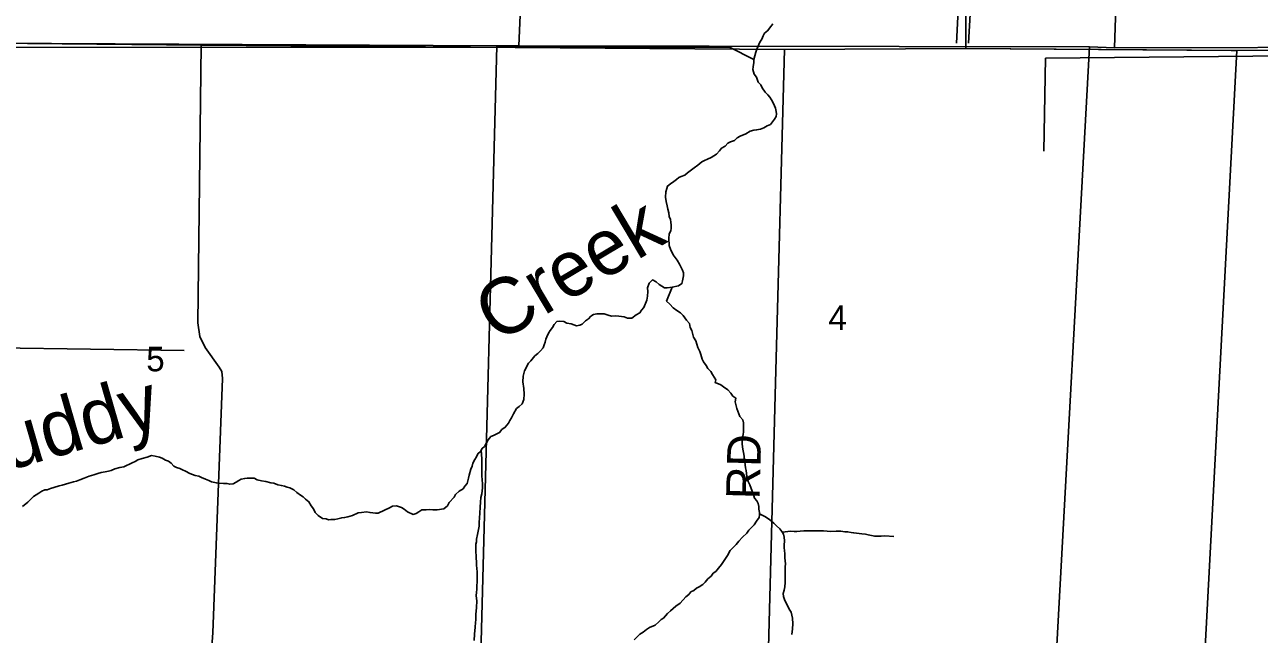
# Model space of a CAD drawing. Extents: x 1588073 to 2013523, y 1090242 to 1357120.
# Drawn here: x 1754621 to 1765643, y 1212899 to 1218338 of the extents above; entities that cross this region are included whole.
import ezdxf

# ---------------------------------------------------------------- set-up
doc = ezdxf.new("R2010")
doc.units = 0
for name, color, linetype in [('GM_X_County_Road', 7, 'Continuous'), ('GM_X_Major_River', 7, 'Continuous'), ('GM_X_Major_River_Text', 7, 'Continuous'), ('GM_X_Minor_River', 7, 'Continuous'), ('GM_X_Section', 7, 'Continuous'), ('GM_X_Section_Text', 7, 'Continuous'), ('GM_X_State_Route', 7, 'Continuous'), ('GM_X_Township', 7, 'Continuous'), ('GM_X_Township_Road', 7, 'Continuous'), ('GM_X_Township_Road_Text', 7, 'Continuous'), ('GM_X_US_Route', 7, 'Continuous')]:
    doc.layers.add(name, color=color, linetype=linetype)

msp = doc.modelspace()

# ---------------------------------------------------------------- linework, layer by layer
at = {"layer": 'GM_X_County_Road'}
msp.add_lwpolyline([(1763023, 1218124), (1763024, 1219413)], dxfattribs=at)
at = {"layer": 'GM_X_Major_River'}
for points in [[(1761299, 1218344), (1761281, 1218322), (1761251, 1218284), (1761227, 1218262), (1761213, 1218238), (1761201, 1218210), (1761185, 1218181), (1761165, 1218141), (1761157, 1218119), (1761147, 1218093), (1761131, 1218027), (1761129, 1218001), (1761123, 1217963), (1761121, 1217937), (1761134, 1217897), (1761154, 1217870), (1761170, 1217824), (1761192, 1217800), (1761204, 1217774), (1761232, 1217736), (1761254, 1217712), (1761272, 1217690)], [(1761272, 1217690), (1761288, 1217666), (1761307, 1217636), (1761323, 1217594), (1761331, 1217564), (1761333, 1217542), (1761329, 1217520), (1761315, 1217496), (1761297, 1217472), (1761279, 1217446), (1761249, 1217434), (1761219, 1217417), (1761191, 1217405), (1761155, 1217399), (1761131, 1217397), (1761097, 1217389), (1761059, 1217365), (1761009, 1217343), (1760983, 1217329), (1760957, 1217306), (1760923, 1217292), (1760899, 1217280), (1760875, 1217254), (1760843, 1217236), (1760825, 1217212), (1760797, 1217182), (1760749, 1217153), (1760717, 1217139), (1760689, 1217125), (1760667, 1217113), (1760629, 1217085), (1760599, 1217061), (1760561, 1217035), (1760539, 1217017), (1760513, 1216996), (1760483, 1216984), (1760461, 1216974), (1760439, 1216956), (1760415, 1216940), (1760385, 1216918), (1760359, 1216898), (1760355, 1216876), (1760345, 1216848), (1760341, 1216799), (1760349, 1216761), (1760356, 1216723), (1760364, 1216693), (1760370, 1216659), (1760374, 1216627), (1760386, 1216599), (1760390, 1216575), (1760392, 1216549), (1760392, 1216523), (1760388, 1216499), (1760374, 1216471), (1760372, 1216429), (1760373, 1216368), (1760385, 1216334), (1760409, 1216284), (1760427, 1216262), (1760445, 1216238), (1760467, 1216202), (1760479, 1216178), (1760493, 1216148), (1760501, 1216124), (1760501, 1216096), (1760494, 1216052), (1760488, 1216028), (1760458, 1216008), (1760402, 1215997), (1760356, 1215989), (1760332, 1215991), (1760285, 1216019), (1760259, 1216045), (1760225, 1216061), (1760197, 1216031), (1760181, 1215989), (1760183, 1215957), (1760181, 1215915), (1760176, 1215881), (1760148, 1215814), (1760126, 1215790), (1760112, 1215766), (1760080, 1215750), (1760040, 1215720), (1760002, 1215720), (1759972, 1215730), (1759924, 1215737), (1759898, 1215739), (1759861, 1215737), (1759829, 1215745), (1759795, 1215757), (1759755, 1215759), (1759729, 1215759), (1759699, 1215753), (1759675, 1215737), (1759653, 1215713), (1759627, 1215697), (1759599, 1215666), (1759577, 1215656), (1759547, 1215652)], [(1759547, 1215652), (1759501, 1215668), (1759461, 1215676), (1759433, 1215690), (1759399, 1215692), (1759373, 1215690), (1759347, 1215662), (1759333, 1215636), (1759313, 1215609), (1759297, 1215585), (1759283, 1215553), (1759273, 1215531), (1759267, 1215505), (1759259, 1215481), (1759251, 1215455), (1759227, 1215429), (1759201, 1215405), (1759175, 1215382), (1759139, 1215338), (1759118, 1215318), (1759082, 1215250), (1759072, 1215202), (1759068, 1215150), (1759076, 1215093), (1759080, 1215041), (1759076, 1214993), (1759062, 1214955), (1759034, 1214931), (1759010, 1214913), (1758985, 1214867), (1758967, 1214830), (1758953, 1214806), (1758941, 1214784), (1758911, 1214746), (1758881, 1214726), (1758861, 1214698), (1758837, 1214686), (1758805, 1214674), (1758783, 1214663), (1758759, 1214635), (1758745, 1214607), (1758727, 1214575), (1758705, 1214557), (1758689, 1214529), (1758667, 1214509), (1758655, 1214481), (1758639, 1214457), (1758623, 1214426), (1758615, 1214398), (1758603, 1214372), (1758589, 1214318), (1758583, 1214292), (1758570, 1214244), (1758550, 1214220), (1758534, 1214198), (1758500, 1214177), (1758466, 1214145), (1758454, 1214121), (1758410, 1214075), (1758394, 1214045), (1758364, 1214019), (1758304, 1214010), (1758266, 1214010), (1758232, 1214012), (1758204, 1214008), (1758166, 1214010), (1758140, 1213992), (1758116, 1213976), (1758090, 1213968), (1758037, 1213990), (1758009, 1214014), (1757985, 1214030), (1757941, 1214046), (1757905, 1214041), (1757877, 1214027), (1757833, 1214007), (1757777, 1213979), (1757753, 1213979), (1757705, 1213985), (1757671, 1213991), (1757627, 1213987), (1757599, 1213984), (1757547, 1213960), (1757507, 1213948), (1757477, 1213940), (1757451, 1213938), (1757415, 1213928), (1757389, 1213924), (1757355, 1213922), (1757333, 1213920), (1757311, 1213928), (1757280, 1213931), (1757242, 1213959), (1757214, 1213987), (1757198, 1214019), (1757178, 1214045), (1757158, 1214081), (1757128, 1214103), (1757108, 1214125), (1757084, 1214141), (1757051, 1214165)], [(1757051, 1214165), (1757023, 1214187), (1756987, 1214205), (1756963, 1214213), (1756941, 1214219), (1756913, 1214225), (1756881, 1214233), (1756845, 1214247), (1756819, 1214251), (1756773, 1214263), (1756735, 1214269), (1756695, 1214277), (1756669, 1214291), (1756608, 1214292), (1756586, 1214290), (1756554, 1214284), (1756532, 1214272), (1756508, 1214256), (1756482, 1214242), (1756452, 1214238), (1756428, 1214244), (1756396, 1214244), (1756356, 1214248), (1756332, 1214250), (1756288, 1214258), (1756264, 1214271), (1756234, 1214283), (1756200, 1214299), (1756174, 1214309), (1756142, 1214317), (1756118, 1214325), (1756096, 1214333), (1756055, 1214353), (1756029, 1214367), (1756005, 1214377), (1755977, 1214387), (1755951, 1214399), (1755927, 1214425), (1755905, 1214445), (1755877, 1214453), (1755849, 1214471), (1755823, 1214479), (1755785, 1214487), (1755753, 1214493), (1755713, 1214478), (1755669, 1214466), (1755631, 1214456), (1755607, 1214442), (1755579, 1214430), (1755557, 1214416), (1755529, 1214404), (1755507, 1214394), (1755469, 1214386), (1755426, 1214375), (1755392, 1214361), (1755370, 1214355), (1755338, 1214349), (1755304, 1214343), (1755274, 1214333), (1755238, 1214323), (1755196, 1214311), (1755152, 1214292), (1755114, 1214276), (1755084, 1214266), (1755056, 1214260), (1755016, 1214246), (1754954, 1214228), (1754930, 1214222), (1754882, 1214208), (1754852, 1214199), (1754822, 1214187), (1754800, 1214187), (1754774, 1214175), (1754746, 1214159), (1754698, 1214127), (1754670, 1214099), (1754650, 1214077), (1754600, 1214038)]]:
    msp.add_lwpolyline(points, dxfattribs=at)
at = {"layer": 'GM_X_Minor_River'}
for p, q in [((1763061, 1220770), (1762940, 1218172)), ((1763175, 1220546), (1763048, 1218174)), ((1763734, 1218040), (1779514, 1218188)), ((1760912, 1218138), (1752663, 1218135)), ((1761131, 1218027), (1760912, 1218138)), ((1760912, 1218138), (1760912, 1218138)), ((1763720, 1217210), (1763734, 1218040)), ((1763734, 1218040), (1763734, 1218040)), ((1751312, 1215498), (1756045, 1215431))]:
    msp.add_line(p, q, dxfattribs=at)
for points in [[(1760401, 1215997), (1760352, 1215871), (1760380, 1215845), (1760410, 1215813), (1760444, 1215787), (1760476, 1215767), (1760500, 1215743), (1760529, 1215701), (1760555, 1215671), (1760561, 1215637), (1760577, 1215609), (1760593, 1215551), (1760613, 1215517), (1760629, 1215459), (1760648, 1215421), (1760658, 1215395), (1760668, 1215353), (1760682, 1215331), (1760706, 1215296), (1760720, 1215270), (1760746, 1215244), (1760762, 1215216), (1760790, 1215170), (1760784, 1215146), (1760837, 1215126), (1760861, 1215106), (1760897, 1215080), (1760925, 1215050), (1760943, 1215024), (1760969, 1215006), (1760963, 1214974), (1760969, 1214950), (1760979, 1214914), (1761006, 1214842), (1761032, 1214812), (1761038, 1214786), (1761038, 1214704), (1761034, 1214680), (1761026, 1214634), (1761026, 1214602), (1761030, 1214567), (1761043, 1214487), (1761043, 1214459), (1761049, 1214437), (1761057, 1214385), (1761061, 1214361), (1761069, 1214307), (1761081, 1214261), (1761095, 1214233), (1761106, 1214199), (1761126, 1214147), (1761136, 1214113), (1761156, 1214089), (1761168, 1214067), (1761174, 1214039), (1761176, 1214014), (1761182, 1213986), (1761182, 1213964), (1761178, 1213940), (1761154, 1213908), (1761134, 1213874), (1761086, 1213828), (1761069, 1213802), (1761029, 1213765), (1760995, 1213729), (1760973, 1213701), (1760947, 1213673), (1760919, 1213645), (1760895, 1213603), (1760859, 1213548), (1760841, 1213522), (1760815, 1213488), (1760791, 1213460), (1760767, 1213444), (1760749, 1213416), (1760721, 1213394), (1760695, 1213365), (1760675, 1213343), (1760641, 1213323), (1760619, 1213311), (1760595, 1213289), (1760569, 1213277), (1760551, 1213255), (1760523, 1213233), (1760473, 1213178), (1760433, 1213150), (1760409, 1213128), (1760387, 1213108), (1760359, 1213084), (1760325, 1213044), (1760303, 1213032), (1760281, 1213011), (1760249, 1212981), (1760199, 1212959), (1760173, 1212941), (1760141, 1212917), (1760113, 1212901), (1760062, 1212848)], [(1758697, 1214543), (1758703, 1214463), (1758701, 1214419), (1758702, 1214308), (1758704, 1214282), (1758708, 1214234), (1758708, 1214206), (1758704, 1214180), (1758702, 1214152), (1758694, 1214118), (1758690, 1214078), (1758688, 1214034), (1758684, 1213979), (1758679, 1213895), (1758677, 1213865), (1758663, 1213789), (1758655, 1213747), (1758655, 1213725), (1758649, 1213703), (1758647, 1213661), (1758647, 1213630), (1758651, 1213604), (1758654, 1213518), (1758658, 1213484), (1758660, 1213458), (1758660, 1213360), (1758658, 1213338), (1758658, 1213298), (1758654, 1213274), (1758652, 1213243), (1758657, 1213197), (1758653, 1213139), (1758649, 1213075), (1758647, 1213029), (1758645, 1213005), (1758641, 1212963), (1758637, 1212901), (1758633, 1212844)], [(1761182, 1213974), (1761228, 1213950), (1761260, 1213928), (1761287, 1213907), (1761309, 1213889), (1761333, 1213867), (1761361, 1213841), (1761379, 1213815), (1761395, 1213793), (1761401, 1213766), (1761405, 1213732), (1761401, 1213694), (1761401, 1213670), (1761403, 1213646), (1761406, 1213618), (1761408, 1213582), (1761410, 1213554), (1761412, 1213528), (1761410, 1213502), (1761410, 1213361), (1761406, 1213323), (1761402, 1213293), (1761392, 1213263), (1761395, 1213235), (1761407, 1213201), (1761421, 1213173), (1761445, 1213123), (1761463, 1213095), (1761471, 1213069), (1761477, 1213043), (1761479, 1212993), (1761475, 1212949), (1761470, 1212896)], [(1761382, 1213811), (1761461, 1213819), (1761489, 1213817), (1761513, 1213815), (1761543, 1213819), (1761577, 1213821), (1761609, 1213823), (1761647, 1213821), (1761751, 1213822), (1761784, 1213820), (1761812, 1213816), (1761864, 1213818), (1761906, 1213818), (1761944, 1213814), (1761968, 1213814), (1761998, 1213808), (1762022, 1213804), (1762070, 1213798), (1762096, 1213794), (1762126, 1213791), (1762152, 1213785), (1762182, 1213779), (1762210, 1213773), (1762268, 1213773), (1762300, 1213777), (1762379, 1213771)]]:
    msp.add_lwpolyline(points, dxfattribs=at)
at = {"layer": 'GM_X_Section'}
for points in [[(1753948, 1223482), (1759261, 1223437), (1759031, 1218148), (1758837, 1218150), (1753721, 1218175)], [(1759261, 1223437), (1764527, 1223413), (1764350, 1218132), (1764126, 1218139), (1759031, 1218148)], [(1769806, 1223409), (1769616, 1218140), (1769462, 1218143), (1764350, 1218132), (1764527, 1223413)], [(1753721, 1218175), (1758837, 1218150), (1758691, 1212606), (1753594, 1212752), (1753597, 1218177)], [(1759031, 1218148), (1764126, 1218139), (1763814, 1212417), (1758691, 1212606), (1758837, 1218150)], [(1764350, 1218132), (1769462, 1218143), (1769153, 1212483), (1763814, 1212417), (1764126, 1218139)]]:
    msp.add_lwpolyline(points, close=True, dxfattribs=at)
at = {"layer": 'GM_X_State_Route'}
msp.add_lwpolyline([(1756023, 1208199), (1756102, 1212406), (1756103, 1212483), (1756121, 1212524), (1756152, 1212568), (1756198, 1212626), (1756233, 1212672), (1756270, 1212729), (1756288, 1212755), (1756292, 1212789), (1756300, 1212913), (1756387, 1215182), (1756380, 1215243), (1756358, 1215281), (1756232, 1215457), (1756185, 1215556), (1756167, 1215678), (1756196, 1218155)], dxfattribs=at)
at = {"layer": 'GM_X_Township'}
for points in [[(1753711, 1218179), (1756196, 1218155), (1761404, 1218116), (1763023, 1218124), (1765443, 1218107), (1769476, 1218120), (1769618, 1218119), (1773660, 1218140), (1775070, 1218184), (1778494, 1218249), (1780154, 1218276), (1780192, 1220894), (1780437, 1226151), (1780457, 1226508), (1780522, 1228778), (1780606, 1230796), (1780849, 1236733), (1781100, 1244734)], [(1753711, 1218179), (1756196, 1218155), (1761404, 1218116), (1763023, 1218124), (1765443, 1218107), (1769476, 1218120), (1769618, 1218119), (1773660, 1218140), (1775070, 1218184), (1778494, 1218249)]]:
    msp.add_lwpolyline(points, dxfattribs=at)
at = {"layer": 'GM_X_Township_Road'}
for points in [[(1761325, 1215142), (1761404, 1218116)], [(1765096, 1211602), (1765443, 1218107)], [(1761191, 1210081), (1761325, 1215142), (1761325, 1215142)]]:
    msp.add_lwpolyline(points, dxfattribs=at)
at = {"layer": 'GM_X_US_Route'}
for points in [[(1752252, 1218180), (1753711, 1218179), (1756196, 1218155)], [(1756196, 1218155), (1761404, 1218116), (1763023, 1218124), (1765392, 1218107)], [(1765392, 1218107), (1765443, 1218107), (1769371, 1218119)]]:
    msp.add_lwpolyline(points, dxfattribs=at)

# ---------------------------------------------------------------- texts
at = {"layer": 'GM_X_Major_River_Text'}
for s, rotation, p in [('Creek', 30.7611, (1758838, 1215490)), ('Muddy', 16.1091, (1753934, 1214201))]:
    msp.add_text(s, height=500.3, rotation=rotation, dxfattribs=at).set_placement(p)
at = {"layer": 'GM_X_Section_Text'}
for s, p in [('4', (1761796, 1215613)), ('5', (1755706, 1215245))]:
    msp.add_text(s, height=221, rotation=0, dxfattribs=at).set_placement(p)
at = {"layer": 'GM_X_Township_Road_Text'}
msp.add_text('RD', height=300, rotation=88.5175, dxfattribs=at).set_placement((1761182, 1214101))

doc.saveas('drawing.dxf')
